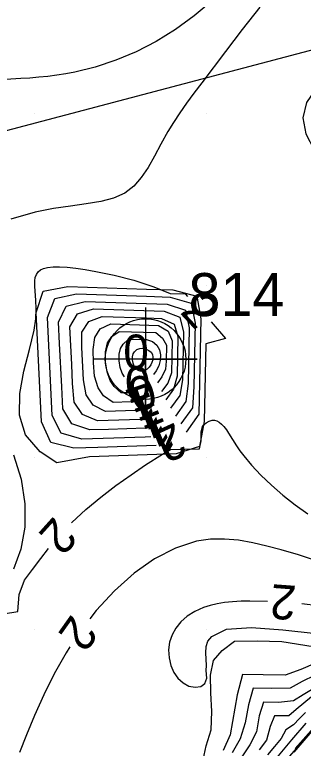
# Model space of a CAD drawing. Extents: x 2602990 to 2605851, y 618069 to 619180.
# Drawn here: x 2603688.87 to 2603705.66, y 618453.06 to 618495.72 of the extents above; entities that cross this region are included whole.
import ezdxf

# ---------------------------------------------------------------- set-up
doc = ezdxf.new("R2010")
doc.units = 0
for name, color, linetype in [('DTM Contours Major', 7, 'Continuous'), ('DTM Contours Major Text', 7, 'Continuous'), ('DTM Contours Minor', 7, 'Continuous'), ('DTM Contours Minor Text', 7, 'Continuous'), ('Exist DTM Breakline', 7, 'Continuous'), ('Exist DTM Crownline', 7, 'Continuous'), ('Exist DTM QL2 LIDAR Elevation Point', 7, 'Continuous'), ('Exist DTM Regular Point Underwater CELL', 7, 'Continuous'), ('Exist DTM Regular Point Underwater Cogo Number', 7, 'Continuous'), ('Exist Roads EOP', 7, 'Continuous'), ('PH Exist DTM Obscure Area', 7, 'Continuous')]:
    doc.layers.add(name, color=color, linetype=linetype)

# ---------------------------------------------------------------- blocks, each defined once
blk = doc.blocks.new('EXIST DTM REGULAR POINT UNDERWATER')
at = {"layer": 'Exist DTM Regular Point Underwater CELL'}
blk.add_lwpolyline([(0, 0.06), (0, -0.06), (0, 0), (0.06, 0), (-0.06, 0)], dxfattribs=at)
blk.add_circle((0, 0), 0.04688, dxfattribs=at)

msp = doc.modelspace()

# ---------------------------------------------------------------- linework, layer by layer
at = {"layer": 'DTM Contours Major'}
for points in [[(2603703.132, 618496.16), (2603702.112, 618494.853), (2603701.137, 618493.585), (2603699.747, 618491.754), (2603699.295, 618491.149), (2603698.872, 618490.568), (2603698.478, 618490.006), (2603698.115, 618489.458), (2603697.782, 618488.918), (2603697.375, 618488.192), (2603697, 618487.491), (2603696.629, 618486.837), (2603696.235, 618486.248), (2603695.791, 618485.744), (2603695.269, 618485.346), (2603694.623, 618485.055), (2603693.875, 618484.859), (2603693.034, 618484.718), (2603692.112, 618484.593), (2603691.118, 618484.444), (2603690.062, 618484.23), (2603688.64, 618483.824)], [(2603706.452, 618491.456), (2603706.383, 618491.4), (2603705.842, 618490.604), (2603705.634, 618489.728), (2603705.799, 618488.797), (2603706.288, 618487.866), (2603707.027, 618486.983), (2603707.942, 618486.196), (2603708.958, 618485.552), (2603710, 618485.1), (2603710.709, 618484.991), (2603711.4, 618484.99), (2603712.078, 618485.09), (2603712.747, 618485.283), (2603713.413, 618485.562), (2603714.079, 618485.921)], [(2603695.84, 618476.12), (2603695.978, 618476.248), (2603696.148, 618476.312), (2603696.332, 618476.32), (2603696.514, 618476.28), (2603696.677, 618476.2), (2603696.803, 618476.088), (2603696.877, 618475.957), (2603696.907, 618475.811), (2603696.898, 618475.657), (2603696.855, 618475.504), (2603696.783, 618475.357), (2603696.687, 618475.226), (2603696.571, 618475.116), (2603696.441, 618475.036), (2603696.302, 618474.994), (2603696.16, 618474.998), (2603696.02, 618475.055), (2603695.887, 618475.172), (2603695.812, 618475.289), (2603695.756, 618475.453), (2603695.726, 618475.642), (2603695.725, 618475.832), (2603695.762, 618475.999), (2603695.84, 618476.12)], [(2603692.165, 618466.174), (2603692.187, 618466.197), (2603693.009, 618466.951), (2603693.875, 618467.671), (2603694.76, 618468.347), (2603695.638, 618468.973), (2603696.482, 618469.541), (2603697.46, 618470.166), (2603697.926, 618470.429), (2603699.62, 618470.485), (2603699.708, 618470.937), (2603699.719, 618471.465), (2603699.807, 618471.827), (2603700.008, 618471.979), (2603700.191, 618472.088), (2603700.361, 618472.146), (2603700.501, 618472.15), (2603700.638, 618472.112), (2603700.773, 618472.034), (2603700.908, 618471.918), (2603701.044, 618471.767), (2603701.183, 618471.582), (2603701.316, 618471.382), (2603701.781, 618470.647), (2603701.973, 618470.366), (2603702.191, 618470.071), (2603702.652, 618469.517), (2603703.196, 618468.941), (2603703.809, 618468.357), (2603704.477, 618467.78), (2603705.186, 618467.222), (2603705.921, 618466.697)], [(2603677.812, 618452.592), (2603678.633, 618453.425), (2603680.245, 618455.101), (2603681.002, 618455.86), (2603681.76, 618456.586), (2603682.518, 618457.275), (2603683.273, 618457.923), (2603684.024, 618458.525), (2603684.771, 618459.076), (2603685.436, 618459.529), (2603686.724, 618460.367), (2603687.333, 618460.787), (2603688.226, 618460.891), (2603689.051, 618461.022), (2603689.13, 618462.014), (2603689.436, 618462.839), (2603689.904, 618463.462), (2603690.381, 618464.107), (2603690.829, 618464.688)], [(2603706.377, 618458.013), (2603705.52, 618457.651), (2603704.599, 618457.319), (2603703.33, 618457.333), (2603702.114, 618457.355), (2603701.817, 618456.182), (2603701.413, 618453.852), (2603700.996, 618452.93)]]:
    msp.add_lwpolyline(points, dxfattribs=at)
at = {"layer": 'DTM Contours Minor'}
for points in [[(2603700.118, 618496.337), (2603699.305, 618495.645), (2603698.23, 618494.858), (2603697.102, 618494.164), (2603695.937, 618493.567), (2603694.75, 618493.069), (2603693.556, 618492.671), (2603692.369, 618492.376), (2603691.845, 618492.277), (2603691.323, 618492.197), (2603690.803, 618492.132), (2603690.282, 618492.079), (2603689.758, 618492.035), (2603689.23, 618491.998), (2603686.88, 618491.861)], [(2603690.351, 618470.308), (2603689.494, 618471.283), (2603689.144, 618472.44), (2603689.16, 618473.702), (2603689.402, 618474.997), (2603689.729, 618476.249), (2603690, 618477.383), (2603690.091, 618478.04), (2603690.118, 618478.617), (2603690.103, 618479.12), (2603690.041, 618479.923), (2603690.038, 618480.234), (2603690.068, 618480.443), (2603690.133, 618480.619), (2603690.233, 618480.764), (2603690.373, 618480.879), (2603690.553, 618480.966), (2603690.777, 618481.025), (2603691.1, 618481.063), (2603691.484, 618481.066), (2603691.926, 618481.039), (2603692.425, 618480.983), (2603692.977, 618480.901), (2603693.58, 618480.794), (2603694.648, 618480.573), (2603695.793, 618480.276), (2603696.969, 618479.885), (2603697.923, 618479.511), (2603698.792, 618479.48), (2603698.93, 618479.332)], [(2603697.101, 618470.662), (2603693.712, 618470.547), (2603692.315, 618470.505), (2603690.966, 618470.849), (2603690.427, 618472.045), (2603690.109, 618478.396), (2603690.53, 618479.648)], [(2603690.53, 618479.648), (2603691.969, 618479.915), (2603696.542, 618479.763), (2603698.074, 618479.716), (2603699.472, 618479.354), (2603699.69, 618478.029), (2603699.579, 618472.494), (2603698.837, 618471.454)], [(2603696.788, 618471.171), (2603696.466, 618471.161), (2603695.25, 618471.118), (2603692.774, 618471.04), (2603691.581, 618471.389), (2603691.045, 618472.417), (2603690.769, 618478.116), (2603691.194, 618479.207)], [(2603691.194, 618479.207), (2603692.466, 618479.481), (2603696.541, 618479.345), (2603697.908, 618479.302), (2603699.139, 618478.946), (2603699.36, 618477.774), (2603699.284, 618474.073), (2603699.206, 618472.858), (2603698.532, 618471.92)], [(2603696.474, 618471.683), (2603696.453, 618471.682), (2603694.317, 618471.607), (2603693.233, 618471.576), (2603692.196, 618471.93), (2603691.671, 618472.793), (2603691.61, 618474.071), (2603691.481, 618476.593), (2603691.423, 618477.84), (2603691.857, 618478.766)], [(2603691.857, 618478.766), (2603692.964, 618479.043), (2603696.541, 618478.927), (2603697.74, 618478.885), (2603698.805, 618478.538), (2603699.029, 618477.52), (2603698.962, 618474.279), (2603698.835, 618473.221), (2603698.23, 618472.38)], [(2603696.174, 618472.189), (2603693.691, 618472.108), (2603692.811, 618472.47), (2603692.334, 618473.191), (2603692.237, 618474.282), (2603692.186, 618475.386), (2603692.078, 618477.563), (2603692.521, 618478.325)], [(2603692.521, 618478.325), (2603693.461, 618478.607), (2603697.574, 618478.474), (2603698.471, 618478.13), (2603698.698, 618477.265), (2603698.64, 618474.485), (2603698.471, 618473.582), (2603697.938, 618472.844)], [(2603700.291, 618477.867), (2603701.126, 618476.887), (2603699.986, 618476.587), (2603699.893, 618472.074), (2603699.621, 618470.614), (2603698.267, 618470.18), (2603696.582, 618470.121), (2603694.902, 618470.07), (2603693.228, 618470.013), (2603691.317, 618469.67), (2603690.351, 618470.308)], [(2603695.899, 618472.703), (2603694.149, 618472.646), (2603693.427, 618473.01), (2603693.032, 618473.61), (2603692.87, 618474.495), (2603692.78, 618476.365), (2603692.781, 618477.264), (2603693.185, 618477.884)], [(2603693.185, 618477.884), (2603693.958, 618478.172), (2603696.54, 618478.09), (2603697.408, 618478.059), (2603698.138, 618477.721), (2603698.366, 618477.011), (2603698.319, 618474.692), (2603698.116, 618473.942), (2603697.667, 618473.322)], [(2603695.624, 618473.213), (2603694.607, 618473.177), (2603694.042, 618473.551), (2603693.729, 618474.03), (2603693.506, 618474.708), (2603693.462, 618475.485), (2603693.425, 618476.251), (2603693.526, 618476.948), (2603693.849, 618477.443)], [(2603693.849, 618477.443), (2603694.455, 618477.737), (2603697.241, 618477.645), (2603697.804, 618477.313), (2603698.036, 618476.756), (2603697.999, 618474.899), (2603697.769, 618474.299), (2603697.414, 618473.81)], [(2603695.378, 618473.731), (2603695.068, 618473.73), (2603694.657, 618474.091), (2603694.424, 618474.449), (2603694.252, 618474.955), (2603694.158, 618475.536), (2603694.158, 618476.119), (2603694.271, 618476.632), (2603694.513, 618477.002)], [(2603694.513, 618477.002), (2603694.952, 618477.302), (2603697.075, 618477.232), (2603697.47, 618476.905), (2603697.702, 618476.502), (2603697.688, 618475.569), (2603697.65, 618475.105), (2603697.431, 618474.654), (2603697.182, 618474.312)], [(2603695.251, 618474.664), (2603695.119, 618474.869), (2603695.005, 618475.204), (2603694.942, 618475.589), (2603694.942, 618475.976), (2603695.016, 618476.316), (2603695.177, 618476.561)], [(2603695.177, 618476.561), (2603695.457, 618476.821), (2603695.809, 618476.855), (2603696.538, 618476.83), (2603696.879, 618476.725), (2603697.137, 618476.496), (2603697.289, 618476.23), (2603697.352, 618475.932), (2603697.335, 618475.619), (2603697.249, 618475.305), (2603697.103, 618475.007), (2603696.946, 618474.792)], [(2603688.804, 618470.132), (2603689.239, 618468.703), (2603689.454, 618467.283), (2603689.451, 618465.912), (2603689.229, 618464.633), (2603688.791, 618463.485)], [(2603706.377, 618463.989), (2603705.378, 618464.308), (2603704.372, 618464.599), (2603703.539, 618464.824), (2603702.715, 618465.016), (2603701.898, 618465.159), (2603701.084, 618465.233), (2603700.269, 618465.22), (2603699.45, 618465.102), (2603698.226, 618464.709), (2603697.007, 618464.078), (2603695.816, 618463.239), (2603694.676, 618462.227), (2603693.607, 618461.072), (2603693.239, 618460.594)], [(2603703.582, 618461.609), (2603702.553, 618461.628), (2603702.036, 618461.614), (2603701.546, 618461.584), (2603701.083, 618461.534), (2603700.647, 618461.464), (2603700.24, 618461.371), (2603699.861, 618461.252), (2603699.353, 618461.027), (2603698.912, 618460.748), (2603698.541, 618460.423), (2603698.244, 618460.058), (2603698.024, 618459.661), (2603697.883, 618459.238), (2603697.824, 618458.781), (2603697.849, 618458.323), (2603697.951, 618457.883), (2603698.125, 618457.481), (2603698.363, 618457.135), (2603698.661, 618456.865), (2603699.009, 618456.686), (2603699.367, 618456.614), (2603699.689, 618456.658), (2603699.932, 618456.828), (2603700.051, 618457.133), (2603700, 618457.582), (2603700.036, 618457.888), (2603700.016, 618458.241), (2603699.987, 618458.613), (2603699.999, 618458.975), (2603700.099, 618459.3), (2603700.337, 618459.558)], [(2603700.337, 618459.558), (2603701.191, 618459.982), (2603702.655, 618460.08), (2603704.477, 618459.962), (2603706.409, 618459.739), (2603708.202, 618459.523), (2603709.606, 618459.424), (2603709.781, 618459.493), (2603710.234, 618460.008), (2603710.32, 618460.151), (2603710.291, 618460.418), (2603710.112, 618460.406), (2603709.821, 618460.548), (2603708.915, 618460.866), (2603707.792, 618461.136), (2603706.523, 618461.353), (2603705.576, 618461.465)], [(2603700.946, 618458.756), (2603701.659, 618459.284), (2603702.974, 618459.321), (2603704.411, 618459.266), (2603707.694, 618458.743)], [(2603692.084, 618458.962), (2603691.858, 618458.614), (2603691.169, 618457.39), (2603690.56, 618456.167), (2603690.025, 618454.977), (2603689.558, 618453.851), (2603689.151, 618452.821)], [(2603699.723, 618451.842), (2603700, 618453.202), (2603700.29, 618454.132), (2603700.333, 618455.197), (2603700.276, 618456.294), (2603700.263, 618457.321), (2603700.438, 618458.175), (2603700.946, 618458.756)], [(2603706.303, 618457.294), (2603705.591, 618456.94), (2603704.89, 618456.569), (2603703.805, 618456.533), (2603702.748, 618456.554), (2603702.463, 618455.6), (2603702.282, 618454.554), (2603701.992, 618453.621), (2603701.523, 618452.804)], [(2603706.225, 618456.521), (2603705.65, 618456.177), (2603705.084, 618455.826), (2603704.222, 618455.734), (2603703.338, 618455.75), (2603703.099, 618454.952), (2603702.938, 618454.018), (2603702.548, 618453.266), (2603702.077, 618452.562)], [(2603706.133, 618456.057), (2603705.25, 618455.326), (2603704.818, 618454.946), (2603703.985, 618454.949), (2603703.734, 618454.332), (2603703.528, 618453.537), (2603703.092, 618452.967)], [(2603705.19, 618453.054), (2603707.678, 618455.841), (2603707.719, 618455.882), (2603707.434, 618455.539), (2603706.162, 618454.058), (2603705.114, 618452.848)], [(2603705.791, 618455.142), (2603705.443, 618454.793), (2603705.093, 618454.435), (2603704.65, 618454.145), (2603704.368, 618453.632), (2603703.985, 618453.175), (2603703.586, 618452.683)], [(2603705.81, 618454.524), (2603704.98, 618453.558), (2603704.01, 618452.398)]]:
    msp.add_lwpolyline(points, dxfattribs=at)
at = {"layer": 'Exist DTM Breakline'}
msp.add_lwpolyline([(2603672.211, 618404.247), (2603685.537, 618430.477), (2603711.874, 618460.64), (2603740.027, 618474.284), (2603763.767, 618480.272)], dxfattribs=at)
msp.add_spline([(2603647.352, 618520.802), (2603704.337, 618541.966), (2603758.983, 618562.663), (2603811.118, 618582.434), (2603865.604, 618602.567), (2603913.966, 618621.231), (2603963.574, 618640.143), (2603974.725, 618636.355), (2603978.77, 618630.138), (2603971.844, 618627.992), (2603956.88, 618621.982), (2603923.969, 618609.772), (2603877.426, 618591.796), (2603827.273, 618571.857), (2603776.875, 618552.809), (2603720.479, 618530.104), (2603675.109, 618514.176), (2603657.355, 618505.354), (2603640.368, 618498.804), (2603619.191, 618491.366), (2603591.676, 618480.386)], degree=3, dxfattribs=at)
at = {"layer": 'Exist DTM Crownline'}
msp.add_spline([(2603233.488, 618380.754), (2603285.185, 618400.095), (2603335.457, 618418.629), (2603390.812, 618439.069), (2603440.087, 618457.325), (2603493.996, 618477.231), (2603542.655, 618495.301), (2603600.808, 618516.867), (2603653.659, 618536.362), (2603706.222, 618555.742), (2603764.811, 618577.593), (2603823.52, 618599.847), (2603878.564, 618620.56), (2603937.951, 618643.078), (2603997.369, 618665.789), (2604036.209, 618680.665), (2604055.311, 618688.017)], degree=3, dxfattribs=at)
at = {"layer": 'Exist DTM QL2 LIDAR Elevation Point'}
for p, q in [((2603690, 618490), (2603690, 618490)), ((2603700, 618490), (2603700, 618490)), ((2603690, 618480), (2603690, 618480)), ((2603700, 618480), (2603700, 618480)), ((2603690, 618470), (2603690, 618470)), ((2603700, 618470), (2603700, 618470)), ((2603690, 618460), (2603690, 618460)), ((2603700, 618460), (2603700, 618460))]:
    msp.add_line(p, q, dxfattribs=at)
at = {"layer": 'Exist Roads EOP'}
for points in [[(2603230.17, 618389.98), (2603282.929, 618409.597), (2603332.773, 618427.868), (2603388.167, 618448.413), (2603437.203, 618466.721), (2603490.778, 618486.527), (2603539.039, 618504.558), (2603597.451, 618526.156), (2603651.053, 618545.972), (2603705.208, 618566.084), (2603762.02, 618587.183), (2603820.334, 618609.162), (2603876.341, 618629.99), (2603934.909, 618652.28), (2603996.409, 618675.568), (2604033.216, 618689.957), (2604052.01, 618697.199)], [(2604034.633, 618668.486), (2603984.89, 618650.123), (2603936.767, 618631.654), (2603888.195, 618613.335), (2603837.766, 618594.258), (2603782.918, 618573.705), (2603731.939, 618554.39), (2603671.126, 618532.171), (2603621.822, 618514.106), (2603561.545, 618491.877), (2603506.421, 618471.293), (2603452.163, 618451.33), (2603398.364, 618431.316), (2603341.431, 618410.355), (2603281.65, 618388.199), (2603223.033, 618366.475), (2603185.717, 618352.612)]]:
    msp.add_spline(points, degree=3, dxfattribs=at)
at = {"layer": 'PH Exist DTM Obscure Area'}
msp.add_lwpolyline([(2603890.105, 618554.081), (2603884.134, 618554.138), (2603877.564, 618556.245), (2603871.962, 618557.136), (2603864.912, 618553.51), (2603864.071, 618543.545), (2603853.53, 618535.106), (2603836.557, 618528.64), (2603798.765, 618518.118), (2603619.02, 618470.66), (2603609.341, 618470.414), (2603597.75, 618470.282), (2603595.263, 618473.117), (2603594.69, 618475.565), (2603599.712, 618477.668), (2603611.669, 618481.486)], dxfattribs=at)

# ---------------------------------------------------------------- block references
at = {"layer": 'Exist DTM Regular Point Underwater CELL', "xscale": 50, "yscale": 50}
msp.add_blockref('EXIST DTM REGULAR POINT UNDERWATER', (2603696.481, 618475.694), dxfattribs=at)

# ---------------------------------------------------------------- texts
at = {"layer": 'DTM Contours Major Text'}
msp.add_text('0', height=2, dxfattribs=at).set_placement((2603695.187, 618475.12))
msp.add_text('2', height=2, rotation=228.0482, dxfattribs=at).set_placement((2603691.165, 618466.608))
at = {"layer": 'DTM Contours Minor Text'}
for s, rotation, p in [('2', 312.8739, (2603698.435, 618478.4)), ('0', 184.3233, (2603696.697, 618475.315)), ('0', 197.8562, (2603696.693, 618474.911)), ('1', 198.4583, (2603696.604, 618474.318)), ('1', 199.2985, (2603696.865, 618473.784)), ('1', 200.3514, (2603697.121, 618473.269)), ('1', 201.6693, (2603697.384, 618472.795)), ('1', 203.2347, (2603697.647, 618472.352)), ('2', 204.5253, (2603698.229, 618472.041)), ('2', 175.8556, (2603705.304, 618462.503)), ('2', 234.7088, (2603692.19, 618460.912))]:
    msp.add_text(s, height=2, rotation=rotation, dxfattribs=at).set_placement(p)
at = {"layer": 'Exist DTM Regular Point Underwater Cogo Number'}
msp.add_text('814', height=2.5, dxfattribs=at).set_placement((2603698.981, 618478.194))

doc.saveas('drawing.dxf')
